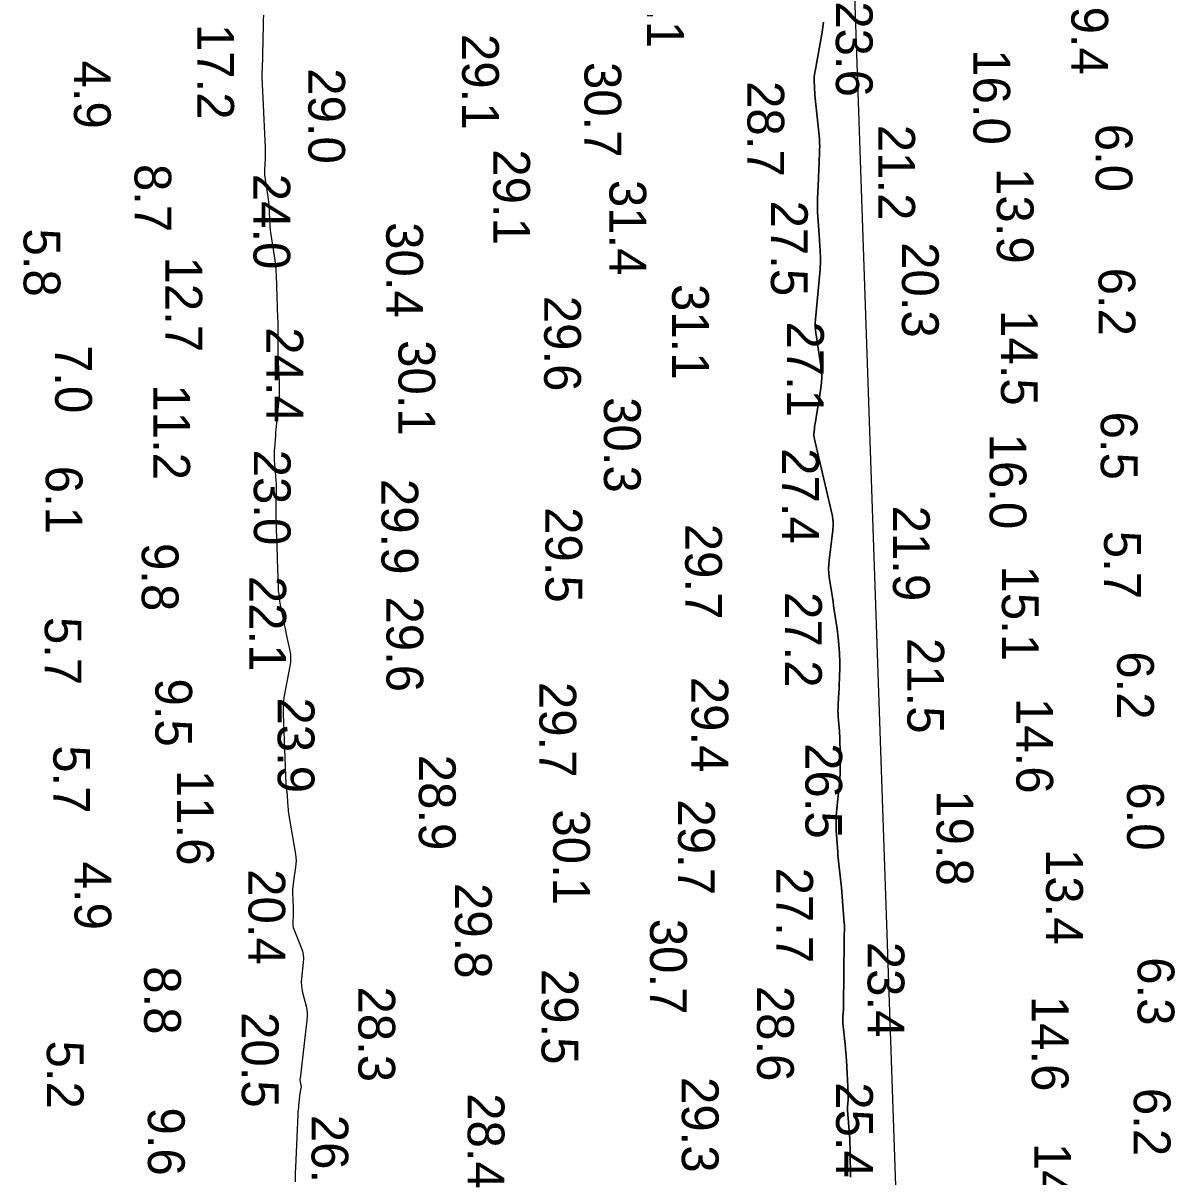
# Model space of a CAD drawing. Extents: x 1178573 to 1187098, y 693282 to 751751.
# Drawn here: x 1183842.7 to 1184234.5, y 748856.7 to 749249.2 of the extents above; entities that cross this region are included whole.
import ezdxf

# ---------------------------------------------------------------- set-up
doc = ezdxf.new("R2010")
doc.units = 0
for name, color, linetype in [('G-ANNO-PATT', 7, 'Continuous'), ('V-HYDS-MAJR', 7, 'Continuous'), ('V-HYDS-SOUN', 7, 'Continuous')]:
    doc.layers.add(name, color=color, linetype=linetype)

msp = doc.modelspace()

# ---------------------------------------------------------------- linework, layer by layer
at = {"layer": 'G-ANNO-PATT'}
for points in [[(1184123.8, 748210.03), (1184157.66, 748330.07), (1184109.72, 749719.65), (1184061.79, 751109.23), (1184061.85, 751109.87)], [(1184115.01, 749249.51), (1184114.79, 749247.8), (1184114.52, 749246.1), (1184112.11, 749232.85), (1184112.07, 749232.61), (1184112.03, 749232.38), (1184111.99, 749232.14), (1184111.95, 749231.9), (1184111.81, 749230.93), (1184111.78, 749230.69), (1184111.76, 749230.45), (1184111.75, 749230.21), (1184111.76, 749229.97), (1184111.91, 749227.01), (1184111.94, 749226.44), (1184111.98, 749225.87), (1184112.03, 749225.3), (1184112.08, 749224.72), (1184113.51, 749210.98), (1184113.61, 749209.76), (1184113.67, 749208.53), (1184113.69, 749207.3), (1184113.66, 749206.07), (1184113.46, 749201.15), (1184113.41, 749199.91), (1184113.35, 749198.68), (1184113.3, 749197.45), (1184113.25, 749196.22), (1184112.98, 749189.57), (1184112.94, 749188.05), (1184112.94, 749186.53), (1184112.98, 749185.01), (1184113.07, 749183.5), (1184113.62, 749175.67), (1184113.67, 749174.82), (1184113.72, 749173.97), (1184113.76, 749173.12), (1184113.8, 749172.26), (1184113.93, 749168.85), (1184113.95, 749168), (1184113.94, 749167.15), (1184113.9, 749166.3), (1184113.83, 749165.45), (1184112.25, 749148.5), (1184112.22, 749148.06), (1184112.2, 749147.62), (1184112.19, 749147.18), (1184112.2, 749146.74), (1184112.27, 749144.98), (1184112.29, 749144.54), (1184112.33, 749144.1), (1184112.38, 749143.66), (1184112.44, 749143.23), (1184114.12, 749132.68), (1184114.34, 749130.78), (1184114.42, 749128.88), (1184114.33, 749126.98), (1184114.1, 749125.08), (1184112.09, 749112.86), (1184112.03, 749112.46), (1184111.97, 749112.07), (1184111.92, 749111.67), (1184111.88, 749111.27), (1184111.68, 749109.34), (1184111.67, 749109.12), (1184111.68, 749108.9), (1184111.7, 749108.68), (1184111.75, 749108.46), (1184111.97, 749107.58), (1184112.03, 749107.36), (1184112.08, 749107.14), (1184112.13, 749106.92), (1184112.18, 749106.7), (1184117.99, 749081.53), (1184118.04, 749081.28), (1184118.09, 749081.03), (1184118.12, 749080.78), (1184118.15, 749080.53), (1184118.25, 749079.46), (1184118.27, 749079.23), (1184118.28, 749079), (1184118.28, 749078.78), (1184118.27, 749078.55), (1184118.22, 749077.64), (1184118.2, 749077.41), (1184118.18, 749077.19), (1184118.16, 749076.96), (1184118.13, 749076.74), (1184116.86, 749066.42), (1184116.74, 749065.02), (1184116.71, 749063.61), (1184116.78, 749062.2), (1184116.94, 749060.8), (1184117.79, 749055.18), (1184118, 749053.78), (1184118.21, 749052.37), (1184118.43, 749050.97), (1184118.64, 749049.56), (1184119.61, 749043.16), (1184119.76, 749042.14), (1184119.88, 749041.11), (1184119.99, 749040.08), (1184120.08, 749039.05), (1184120.4, 749034.93), (1184120.47, 749033.9), (1184120.51, 749032.87), (1184120.53, 749031.84), (1184120.51, 749030.81), (1184120.39, 749025.9), (1184120.36, 749024.84), (1184120.32, 749023.79), (1184120.27, 749022.73), (1184120.21, 749021.67), (1184119.96, 749017.44), (1184119.92, 749016.39), (1184119.91, 749015.33), (1184119.94, 749014.28), (1184120.01, 749013.22), (1184120.4, 749008.35), (1184120.46, 749007.52), (1184120.5, 749006.68), (1184120.54, 749005.85), (1184120.56, 749005.02), (1184120.61, 749001.62), (1184120.62, 749000.82), (1184120.62, 749000.01), (1184120.63, 748999.2), (1184120.63, 748998.39), (1184120.64, 748995.17), (1184120.63, 748994.36), (1184120.61, 748993.55), (1184120.56, 748992.75), (1184120.49, 748991.94), (1184119.44, 748980.84), (1184119.32, 748979.28), (1184119.27, 748977.71), (1184119.27, 748976.14), (1184119.34, 748974.57), (1184119.81, 748967.16), (1184119.88, 748966.15), (1184119.97, 748965.15), (1184120.07, 748964.15), (1184120.18, 748963.14), (1184120.66, 748959.13), (1184120.78, 748958.13), (1184120.89, 748957.13), (1184120.98, 748956.12), (1184121.07, 748955.12), (1184122.06, 748942.9), (1184122.08, 748942.58), (1184122.1, 748942.25), (1184122.1, 748941.92), (1184122.1, 748941.59), (1184122.07, 748940.08), (1184122.06, 748939.85), (1184122.06, 748939.62), (1184122.06, 748939.39), (1184122.05, 748939.15), (1184122.04, 748938.23), (1184122.03, 748938), (1184122.03, 748937.77), (1184122.03, 748937.53), (1184122.02, 748937.3), (1184121.8, 748914.76), (1184121.79, 748914.28), (1184121.77, 748913.8), (1184121.75, 748913.32), (1184121.72, 748912.84), (1184121.58, 748910.91), (1184121.56, 748910.43), (1184121.56, 748909.95), (1184121.58, 748909.47), (1184121.61, 748908.99), (1184122.36, 748901.77), (1184122.49, 748900.4), (1184122.61, 748899.04), (1184122.71, 748897.67), (1184122.79, 748896.3), (1184123.4, 748885.22), (1184123.42, 748884.74), (1184123.42, 748884.27), (1184123.4, 748883.79), (1184123.37, 748883.31), (1184123.2, 748881.4), (1184123.17, 748880.92), (1184123.15, 748880.44), (1184123.16, 748879.96), (1184123.18, 748879.48), (1184123.79, 748871.08), (1184123.89, 748869.56), (1184123.97, 748868.04), (1184124.02, 748866.52), (1184124.04, 748865.01), (1184124.12, 748856.66)]]:
    msp.add_lwpolyline(points, dxfattribs=at)
at = {"layer": 'V-HYDS-MAJR'}
for points in [[(1183924.54, 749253.73), (1183924, 749233.32), (1183924, 749233.1), (1183923.99, 749232.87), (1183923.99, 749232.64), (1183923.99, 749232.42), (1183923.97, 749231.1), (1183923.97, 749231.08), (1183923.97, 749231.07), (1183923.97, 749231.05), (1183923.97, 749231.03), (1183923.97, 749230.95), (1183923.97, 749230.93), (1183923.97, 749230.91), (1183923.97, 749230.9), (1183923.97, 749230.88), (1183925.02, 749206.87), (1183925.03, 749206.57), (1183925.04, 749206.26), (1183925.04, 749205.95), (1183925.05, 749205.65), (1183925.06, 749204.42), (1183925.06, 749204.12), (1183925.06, 749203.81), (1183925.05, 749203.51), (1183925.04, 749203.2), (1183924.84, 749199.17), (1183924.83, 749198.39), (1183924.85, 749197.62), (1183924.92, 749196.85), (1183925.02, 749196.09), (1183926.12, 749189.33), (1183926.26, 749188.39), (1183926.36, 749187.45), (1183926.44, 749186.51), (1183926.48, 749185.56), (1183926.59, 749181.77), (1183926.63, 749180.83), (1183926.7, 749179.88), (1183926.8, 749178.94), (1183926.93, 749178.01), (1183928.16, 749170.06), (1183928.39, 749168.42), (1183928.57, 749166.78), (1183928.7, 749165.13), (1183928.79, 749163.48), (1183929.32, 749148.81), (1183929.36, 749147.57), (1183929.39, 749146.33), (1183929.4, 749145.09), (1183929.4, 749143.85), (1183929.38, 749138.88), (1183929.39, 749137.64), (1183929.4, 749136.4), (1183929.44, 749135.16), (1183929.49, 749133.92), (1183929.82, 749127.23), (1183929.87, 749125.71), (1183929.86, 749124.18), (1183929.8, 749122.66), (1183929.68, 749121.14), (1183928.91, 749113.16), (1183928.81, 749112.11), (1183928.72, 749111.06), (1183928.63, 749110.01), (1183928.54, 749108.96), (1183928.2, 749104.75), (1183928.13, 749103.7), (1183928.11, 749102.65), (1183928.13, 749101.6), (1183928.19, 749100.55), (1183928.79, 749092.44), (1183928.84, 749091.55), (1183928.87, 749090.67), (1183928.87, 749089.78), (1183928.85, 749088.89), (1183928.71, 749085.34), (1183928.68, 749084.45), (1183928.67, 749083.56), (1183928.67, 749082.68), (1183928.7, 749081.79), (1183928.97, 749073.56), (1183929.02, 749071.89), (1183929.07, 749070.23), (1183929.13, 749068.56), (1183929.18, 749066.89), (1183929.46, 749057.71), (1183929.53, 749056.25), (1183929.67, 749054.8), (1183929.86, 749053.36), (1183930.11, 749051.92), (1183931.3, 749045.89), (1183931.56, 749044.61), (1183931.82, 749043.32), (1183932.08, 749042.04), (1183932.36, 749040.76), (1183933.45, 749035.65), (1183933.66, 749034.37), (1183933.74, 749033.09), (1183933.69, 749031.81), (1183933.51, 749030.52), (1183931.46, 749019.81), (1183931.38, 749019.35), (1183931.33, 749018.9), (1183931.29, 749018.44), (1183931.27, 749017.98), (1183931.23, 749016.14), (1183931.23, 749015.69), (1183931.23, 749015.23), (1183931.23, 749014.77), (1183931.25, 749014.31), (1183932.07, 748990.21), (1183932.09, 748989.88), (1183932.11, 748989.55), (1183932.15, 748989.22), (1183932.2, 748988.9), (1183932.43, 748987.59), (1183932.48, 748987.27), (1183932.53, 748986.94), (1183932.56, 748986.61), (1183932.58, 748986.28), (1183932.79, 748982.59), (1183932.84, 748981.86), (1183932.91, 748981.14), (1183933.01, 748980.42), (1183933.12, 748979.7), (1183935.37, 748966.51), (1183935.52, 748965.4), (1183935.57, 748964.29), (1183935.53, 748963.18), (1183935.4, 748962.06), (1183934.68, 748957.42), (1183934.54, 748956.4), (1183934.45, 748955.38), (1183934.42, 748954.35), (1183934.42, 748953.32), (1183934.58, 748948.36), (1183934.6, 748947.74), (1183934.6, 748947.12), (1183934.59, 748946.5), (1183934.56, 748945.88), (1183934.43, 748943.4), (1183934.43, 748942.79), (1183934.5, 748942.19), (1183934.63, 748941.6), (1183934.83, 748941.01), (1183937.35, 748934.74), (1183937.76, 748933.51), (1183938.01, 748932.25), (1183938.11, 748930.97), (1183938.04, 748929.68), (1183937.44, 748924.22), (1183937.36, 748923.02), (1183937.39, 748921.84), (1183937.53, 748920.66), (1183937.77, 748919.49), (1183938.97, 748914.81), (1183939.21, 748913.64), (1183939.34, 748912.46), (1183939.37, 748911.28), (1183939.28, 748910.08), (1183936.95, 748890.23), (1183936.92, 748889.93), (1183936.92, 748889.64), (1183936.95, 748889.35), (1183937, 748889.07), (1183937.26, 748887.77), (1183937.3, 748887.55), (1183937.31, 748887.34), (1183937.29, 748887.12), (1183937.26, 748886.91), (1183937.06, 748886.06), (1183937.02, 748885.84), (1183936.98, 748885.63), (1183936.95, 748885.41), (1183936.92, 748885.2), (1183936.44, 748881.05), (1183936.36, 748880.28), (1183936.29, 748879.52), (1183936.23, 748878.75), (1183936.19, 748877.99), (1183935.38, 748859.96), (1183935.36, 748859.35), (1183935.33, 748858.73), (1183935.32, 748858.11), (1183935.3, 748857.49), (1183935.25, 748855.01)], [(1184124.12, 748856.66), (1184124.04, 748865.01), (1184124.02, 748866.52), (1184123.97, 748868.04), (1184123.89, 748869.56), (1184123.79, 748871.08), (1184123.18, 748879.48), (1184123.16, 748879.96), (1184123.15, 748880.44), (1184123.17, 748880.92), (1184123.2, 748881.4), (1184123.37, 748883.31), (1184123.4, 748883.79), (1184123.42, 748884.27), (1184123.42, 748884.74), (1184123.4, 748885.22), (1184122.79, 748896.3), (1184122.71, 748897.67), (1184122.61, 748899.04), (1184122.49, 748900.4), (1184122.36, 748901.77), (1184121.61, 748908.99), (1184121.58, 748909.47), (1184121.56, 748909.95), (1184121.56, 748910.43), (1184121.58, 748910.91), (1184121.72, 748912.84), (1184121.75, 748913.32), (1184121.77, 748913.8), (1184121.79, 748914.28), (1184121.8, 748914.76), (1184122.02, 748937.3), (1184122.03, 748937.53), (1184122.03, 748937.77), (1184122.03, 748938), (1184122.04, 748938.23), (1184122.05, 748939.15), (1184122.06, 748939.39), (1184122.06, 748939.62), (1184122.06, 748939.85), (1184122.07, 748940.08), (1184122.1, 748941.59), (1184122.1, 748941.92), (1184122.1, 748942.25), (1184122.08, 748942.58), (1184122.06, 748942.9), (1184121.07, 748955.12), (1184120.98, 748956.12), (1184120.89, 748957.13), (1184120.78, 748958.13), (1184120.66, 748959.13), (1184120.18, 748963.14), (1184120.07, 748964.15), (1184119.97, 748965.15), (1184119.88, 748966.15), (1184119.81, 748967.16), (1184119.34, 748974.57), (1184119.27, 748976.14), (1184119.27, 748977.71), (1184119.32, 748979.28), (1184119.44, 748980.84), (1184120.49, 748991.94), (1184120.56, 748992.75), (1184120.61, 748993.55), (1184120.63, 748994.36), (1184120.64, 748995.17), (1184120.63, 748998.39), (1184120.63, 748999.2), (1184120.62, 749000.01), (1184120.62, 749000.82), (1184120.61, 749001.62), (1184120.56, 749005.02), (1184120.54, 749005.85), (1184120.5, 749006.68), (1184120.46, 749007.52), (1184120.4, 749008.35), (1184120.01, 749013.22), (1184119.94, 749014.28), (1184119.91, 749015.33), (1184119.92, 749016.39), (1184119.96, 749017.44), (1184120.21, 749021.67), (1184120.27, 749022.73), (1184120.32, 749023.79), (1184120.36, 749024.84), (1184120.39, 749025.9), (1184120.51, 749030.81), (1184120.53, 749031.84), (1184120.51, 749032.87), (1184120.47, 749033.9), (1184120.4, 749034.93), (1184120.08, 749039.05), (1184119.99, 749040.08), (1184119.88, 749041.11), (1184119.76, 749042.14), (1184119.61, 749043.16), (1184118.64, 749049.56), (1184118.43, 749050.97), (1184118.21, 749052.37), (1184118, 749053.78), (1184117.79, 749055.18), (1184116.94, 749060.8), (1184116.78, 749062.2), (1184116.71, 749063.61), (1184116.74, 749065.02), (1184116.86, 749066.42), (1184118.13, 749076.74), (1184118.16, 749076.96), (1184118.18, 749077.19), (1184118.2, 749077.41), (1184118.22, 749077.64), (1184118.27, 749078.55), (1184118.28, 749078.78), (1184118.28, 749079), (1184118.27, 749079.23), (1184118.25, 749079.46), (1184118.15, 749080.53), (1184118.12, 749080.78), (1184118.09, 749081.03), (1184118.04, 749081.28), (1184117.99, 749081.53), (1184112.18, 749106.7), (1184112.13, 749106.92), (1184112.08, 749107.14), (1184112.03, 749107.36), (1184111.97, 749107.58), (1184111.75, 749108.46), (1184111.7, 749108.68), (1184111.68, 749108.9), (1184111.67, 749109.12), (1184111.68, 749109.34), (1184111.88, 749111.27), (1184111.92, 749111.67), (1184111.97, 749112.07), (1184112.03, 749112.46), (1184112.09, 749112.86), (1184114.1, 749125.08), (1184114.33, 749126.98), (1184114.42, 749128.88), (1184114.34, 749130.78), (1184114.12, 749132.68), (1184112.44, 749143.23), (1184112.38, 749143.66), (1184112.33, 749144.1), (1184112.29, 749144.54), (1184112.27, 749144.98), (1184112.2, 749146.74), (1184112.19, 749147.18), (1184112.2, 749147.62), (1184112.22, 749148.06), (1184112.25, 749148.5), (1184113.83, 749165.45), (1184113.9, 749166.3), (1184113.94, 749167.15), (1184113.95, 749168), (1184113.93, 749168.85), (1184113.8, 749172.26), (1184113.76, 749173.12), (1184113.72, 749173.97), (1184113.67, 749174.82), (1184113.62, 749175.67), (1184113.07, 749183.5), (1184112.98, 749185.01), (1184112.94, 749186.53), (1184112.94, 749188.05), (1184112.98, 749189.57), (1184113.25, 749196.22), (1184113.3, 749197.45), (1184113.35, 749198.68), (1184113.41, 749199.91), (1184113.46, 749201.15), (1184113.66, 749206.07), (1184113.69, 749207.3), (1184113.67, 749208.53), (1184113.61, 749209.76), (1184113.51, 749210.98), (1184112.08, 749224.72), (1184112.03, 749225.3), (1184111.98, 749225.87), (1184111.94, 749226.44), (1184111.91, 749227.01), (1184111.76, 749229.97), (1184111.75, 749230.21), (1184111.76, 749230.45), (1184111.78, 749230.69), (1184111.81, 749230.93), (1184111.95, 749231.9), (1184111.99, 749232.14), (1184112.03, 749232.38), (1184112.07, 749232.61), (1184112.11, 749232.85), (1184114.52, 749246.1), (1184114.79, 749247.8), (1184115.01, 749249.51)]]:
    msp.add_lwpolyline(points, dxfattribs=at)

# ---------------------------------------------------------------- texts
at = {"layer": 'V-HYDS-SOUN'}
for s, p in [('30.1 ', (1184054.99, 749273.24)), ('23.6 ', (1184119.18, 749256.65)), ('9.4', (1184199.28, 749254.85)), ('17.2 ', (1183901.98, 749248.94)), ('29.1 ', (1183992.06, 749245.55)), ('4.9', (1183860.04, 749236.52)), ('16.0 ', (1184165.97, 749240.35)), ('29.0 ', (1183939.75, 749233.89)), ('30.7 ', (1184033.68, 749236.01)), ('28.7 ', (1184089.1, 749229.52)), ('21.2 ', (1184133.61, 749214.65)), ('6.0', (1184207.54, 749214.99)), ('29.1 ', (1184002.66, 749206.31)), ('8.7', (1183880.64, 749201.31)), ('24.0 ', (1183921.09, 749198)), ('13.9 ', (1184173.92, 749199.92)), ('31.4 ', (1184042.18, 749195.9)), ('27.5 ', (1184097.11, 749188.85)), ('5.8', (1183842.91, 749179.37)), ('30.4 ', (1183966.26, 749181.53)), ('20.3 ', (1184141.66, 749174.73)), ('12.7 ', (1183891.16, 749169.84)), ('6.2', (1184208.53, 749166.04)), ('31.1 ', (1184063.49, 749160.48)), ('29.6 ', (1184019.97, 749156.48)), ('14.5 ', (1184175.36, 749151.61)), ('27.1 ', (1184102.59, 749147.75)), ('24.4 ', (1183925.51, 749145.77)), ('7.0', (1183853.64, 749139.73)), ('30.1 ', (1183970.41, 749141.39)), ('11.2 ', (1183887.02, 749126.33)), ('30.3 ', (1184040.31, 749122)), ('6.5', (1184209.28, 749117.07)), ('16.0 ', (1184171.48, 749109.58)), ('23.0 ', (1183921.22, 749104.13)), ('27.4 ', (1184100.91, 749104.63)), ('6.1', (1183850.43, 749098.66)), ('29.9 ', (1183964.63, 749094.18)), ('29.5 ', (1184020.41, 749084.58)), ('21.9 ', (1184138.61, 749085.09)), ('29.7 ', (1184067.94, 749078.93)), ('5.7', (1184210.43, 749076.54)), ('9.8', (1183883.1, 749072.38)), ('15.1 ', (1184175.66, 749064.71)), ('22.1 ', (1183919.69, 749061.2)), ('29.6 ', (1183966.33, 749054.19)), ('27.2 ', (1184101.91, 749055.7)), ('5.7', (1183850.1, 749047.21)), ('21.5 ', (1184143.5, 749040.06)), ('6.2', (1184214.86, 749035.52)), ('9.5', (1183887.73, 749026.29)), ('29.7 ', (1184018.36, 749025.12)), ('29.4 ', (1184070.07, 749026.87)), ('23.9 ', (1183929.33, 749019.84)), ('14.6 ', (1184180.57, 749019.64)), ('5.7', (1183853.02, 749003.54)), ('26.5 ', (1184108.82, 749004.3)), ('28.9 ', (1183977.36, 749000.35)), ('11.6 ', (1183895.07, 748995.2)), ('6.0', (1184218.24, 748990.98)), ('19.8 ', (1184153.44, 748988.28)), ('30.1 ', (1184023.03, 748981.74)), ('29.7 ', (1184065.51, 748985.16)), ('13.4 ', (1184190.7, 748968.27)), ('4.9', (1183860.24, 748963.98)), ('20.4 ', (1183919.38, 748961.42)), ('27.7 ', (1184098.91, 748961.93)), ('29.8 ', (1183989.63, 748956.72)), ('30.7 ', (1184055.99, 748944.54)), ('23.4 ', (1184129.98, 748936.71)), ('6.3', (1184221.82, 748931.46)), ('8.8', (1183883.92, 748928.39)), ('29.5 ', (1184019.09, 748927.5)), ('28.3 ', (1183956.78, 748921.51)), ('28.6 ', (1184092.38, 748921.74)), ('14.6 ', (1184185.82, 748918.33)), ('20.5 ', (1183917.13, 748912.8)), ('5.2', (1183850.82, 748903.11)), ('29.3 ', (1184066.79, 748890.71)), ('25.4 ', (1184119.28, 748888.91)), ('28.4 ', (1183993.95, 748885.2)), ('6.2', (1184220.5, 748887)), ('9.6', (1183885.2, 748880.35)), ('26.5 ', (1183940.85, 748877.86)), ('14.4 ', (1184186.64, 748868.31))]:
    msp.add_text(s, height=12.5, rotation=270, dxfattribs=at).set_placement(p)

doc.saveas('drawing.dxf')
